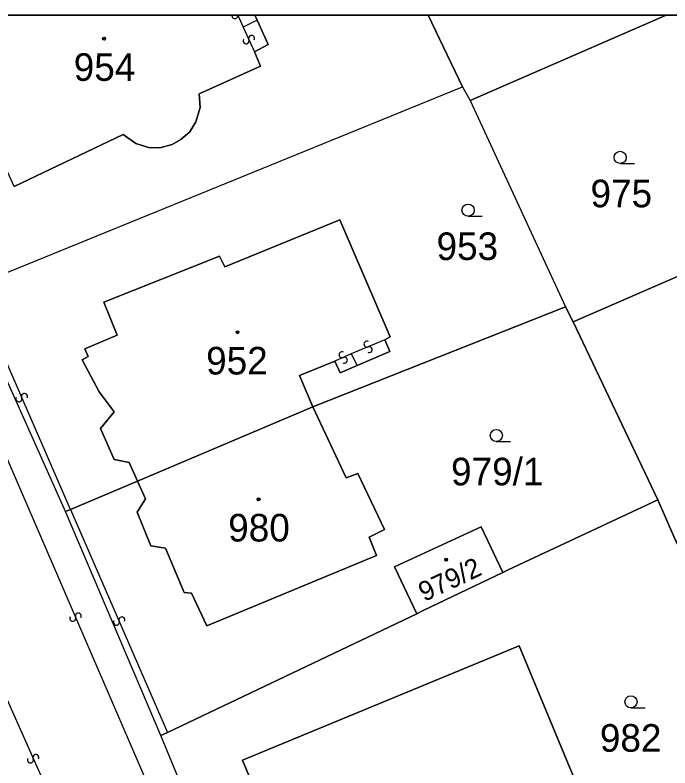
# Model space of a CAD drawing. Extents: x -600309 to -598967, y -1161267 to -1160292.
# Drawn here: x -599907.03 to -599866.7, y -1160338.73 to -1160292.35 of the extents above; entities that cross this region are included whole.
import ezdxf

# ---------------------------------------------------------------- set-up
doc = ezdxf.new("R2010")
doc.units = 0
for name, color, linetype in [('Level 1', 7, 'Continuous'), ('Level 13', 7, 'Continuous'), ('Level 3', 7, 'Continuous'), ('Level 4', 7, 'Continuous'), ('Level 5', 7, 'Continuous'), ('Level 60', 7, 'Continuous'), ('Vrstva 60', 7, 'Continuous'), ('Vrstva 63', 7, 'Continuous')]:
    doc.layers.add(name, color=color, linetype=linetype)

msp = doc.modelspace()

# ---------------------------------------------------------------- linework, layer by layer
at = {"layer": 'Level 1'}
for p, q in [((-599892.265, -1160292.347), (-599892.12, -1160292.67)), ((-599881.585, -1160292.347), (-599879.47, -1160296.77)), ((-599866.93, -1160292.347), (-599879, -1160297.62))]:
    msp.add_line(p, q, dxfattribs=at)
for points in [[(-599892.12, -1160292.67), (-599891.45, -1160294.16), (-599892.29, -1160294.62)], [(-599892.29, -1160294.62), (-599891.91, -1160295.49), (-599895.68, -1160297.2), (-599895.63, -1160298.05), (-599895.89, -1160298.93), (-599896.27, -1160299.54), (-599896.81, -1160300.02), (-599897.36, -1160300.32), (-599898.12, -1160300.52), (-599898.81, -1160300.5), (-599899.59, -1160300.27), (-599900.38, -1160299.71), (-599907.09, -1160302.9), (-599909.35, -1160297.95), (-599910.14, -1160297.29), (-599910.69, -1160296.44), (-599910.94, -1160295.6), (-599910.96, -1160294.72), (-599911.26, -1160294.01)], [(-599909.61, -1160309.05), (-599879.47, -1160296.77)], [(-599879.47, -1160296.77), (-599879, -1160297.62)], [(-599879, -1160297.62), (-599873.13, -1160310.33)], [(-599855.05, -1160303.59), (-599872.65, -1160311.25)], [(-599899.48, -1160321.06), (-599900.01, -1160319.91), (-599900.92, -1160319.73), (-599901.76, -1160317.81), (-599900.92, -1160316.8), (-599901.85, -1160315.55), (-599902.9, -1160313.58), (-599902.53, -1160313.39), (-599902.73, -1160312.92), (-599900.73, -1160312.06), (-599901.57, -1160310.04), (-599894.44, -1160307.21), (-599894.11, -1160307.85), (-599887.03, -1160304.96), (-599883.92, -1160312.17), (-599884.26, -1160312.36)], [(-599903.92, -1160322.94), (-599910.03, -1160309.27)], [(-599873.13, -1160310.33), (-599888.7, -1160316.49)], [(-599872.65, -1160311.25), (-599873.13, -1160310.33)], [(-599867.45, -1160322.22), (-599872.65, -1160311.25)], [(-599884.26, -1160312.36), (-599883.95, -1160313.07), (-599885.97, -1160313.94)], [(-599887.33, -1160313.67), (-599889.51, -1160314.55), (-599888.7, -1160316.49)], [(-599885.97, -1160313.94), (-599887, -1160314.39), (-599887.33, -1160313.67)], [(-599888.7, -1160316.49), (-599886.63, -1160320.86), (-599885.92, -1160320.58), (-599884.27, -1160324.05), (-599885.23, -1160324.51), (-599884.77, -1160325.64), (-599895.21, -1160329.98), (-599896.17, -1160327.97), (-599896.62, -1160327.92), (-599897.77, -1160325.19), (-599898.67, -1160325.04), (-599899.51, -1160322.97), (-599898.99, -1160322.16), (-599899.48, -1160321.06)], [(-599888.7, -1160316.49), (-599899.48, -1160321.06)], [(-599899.48, -1160321.06), (-599903.62, -1160322.8)], [(-599867.45, -1160322.22), (-599876.66, -1160326.52), (-599876.98, -1160326.69)], [(-599866.31, -1160324.79), (-599867.45, -1160322.22)], [(-599903.62, -1160322.8), (-599903.92, -1160322.94)], [(-599898.06, -1160336.74), (-599903.92, -1160322.94)], [(-599876.98, -1160326.69), (-599878.33, -1160323.88), (-599883.66, -1160326.35), (-599882.29, -1160329.23)], [(-599876.98, -1160326.69), (-599881.9, -1160329.03), (-599882.29, -1160329.23)], [(-599882.29, -1160329.23), (-599897.63, -1160336.55)], [(-599893.03, -1160338.26), (-599875.99, -1160331.21), (-599870.99, -1160343.22), (-599888.05, -1160350.26), (-599893.03, -1160338.26)], [(-599897.63, -1160336.55), (-599898.06, -1160336.74)], [(-599884.88, -1160354.05), (-599891.94, -1160351.55), (-599898.06, -1160336.74)]]:
    msp.add_lwpolyline(points, dxfattribs=at)
at = {"layer": 'Level 13'}
for centre, start, end in [((-599893.489, -1160292.384), 168.5842, 11.4158), ((-599892.461, -1160293.786), 331.475, 203.573), ((-599892.798, -1160293.934), 151.2605, 23.8505), ((-599885.36, -1160312.62), 59.8176, 292.4076), ((-599885.221, -1160312.961), 240.0321, 112.1301), ((-599886.894, -1160313.272), 61.1734, 293.7634), ((-599886.746, -1160313.609), 241.3878, 113.4858), ((-599906.79, -1160315.992), 150.9124, 23.0104), ((-599906.451, -1160315.847), 330.698, 203.288), ((-599903.47, -1160329.511), 150.6876, 22.7856), ((-599903.131, -1160329.368), 330.4732, 203.0632), ((-599900.45, -1160329.608), 330.9124, 203.0104), ((-599900.789, -1160329.753), 150.698, 23.288), ((-599906.078, -1160338.234), 151.1818, 23.7718), ((-599905.741, -1160338.086), 331.3963, 203.4943)]:
    msp.add_arc(centre, 0.184, start, end, dxfattribs=at)
at = {"layer": 'Level 3'}
msp.add_line((-599893.303, -1160292.347), (-599892.97, -1160293.1), dxfattribs=at)
for points in [[(-599926.881, -1160292.347), (-599925.26, -1160295.68), (-599918.22, -1160310.82), (-599913.28, -1160321.62), (-599898.54, -1160354.69), (-599898.1, -1160357.55), (-599899.14, -1160360.13)], [(-599887.6, -1160355.21), (-599893.47, -1160352.51), (-599898.82, -1160339.84), (-599907.78, -1160319.05), (-599912.78, -1160308.1), (-599919.74, -1160293.2), (-599920.159, -1160292.347)], [(-599892.12, -1160292.67), (-599892.97, -1160293.1)], [(-599892.97, -1160293.1), (-599892.29, -1160294.62)], [(-599903.62, -1160322.8), (-599909.61, -1160309.05)], [(-599884.26, -1160312.36), (-599886.32, -1160313.22)], [(-599886.32, -1160313.22), (-599887.33, -1160313.67)], [(-599886.32, -1160313.22), (-599885.97, -1160313.94)], [(-599903.62, -1160322.8), (-599897.63, -1160336.55)]]:
    msp.add_lwpolyline(points, dxfattribs=at)
at = {"layer": 'Level 5'}
for p, q in [((-599869.76, -1160301.49), (-599868.885, -1160301.49)), ((-599879.13, -1160304.74), (-599878.255, -1160304.74)), ((-599877.39, -1160318.62), (-599876.515, -1160318.62)), ((-599869.1, -1160335.03), (-599868.225, -1160335.03))]:
    msp.add_line(p, q, dxfattribs=at)
for centre, radius in [((-599901.55, -1160293.8), 0.09), ((-599901.55, -1160293.8), 0.0521), ((-599869.76, -1160301.115), 0.375), ((-599879.13, -1160304.365), 0.375), ((-599893.33, -1160311.89), 0.09), ((-599893.33, -1160311.89), 0.0521), ((-599877.39, -1160318.245), 0.375), ((-599892.03, -1160322.18), 0.09), ((-599892.03, -1160322.18), 0.0521), ((-599880.48, -1160325.9), 0.09), ((-599880.48, -1160325.9), 0.0521), ((-599869.1, -1160334.655), 0.375)]:
    msp.add_circle(centre, radius, dxfattribs=at)
at = {"layer": 'Level 60'}
for points in [[(-599843.95, -1160298.64), (-599836.02, -1160294.97), (-599830.01, -1160309.19), (-599847.03, -1160316.56), (-599856.17, -1160320.5), (-599866.31, -1160324.79), (-599867.45, -1160322.22), (-599872.65, -1160311.25), (-599855.05, -1160303.59), (-599853.22, -1160302.83), (-599851.63, -1160306.47), (-599852.7, -1160306.97), (-599851.94, -1160308.78), (-599853.17, -1160309.35), (-599851.78, -1160312.4), (-599850.55, -1160311.89), (-599848.9, -1160311.26), (-599848.46, -1160312.25), (-599848.95, -1160312.52), (-599848.78, -1160312.81), (-599842.21, -1160309.96), (-599842.39, -1160309.59), (-599842.79, -1160308.6), (-599840.28, -1160307.43)], [(-599888.7, -1160316.49), (-599899.48, -1160321.06), (-599900.01, -1160319.91), (-599900.92, -1160319.73), (-599901.76, -1160317.81), (-599900.92, -1160316.8), (-599901.85, -1160315.55), (-599902.9, -1160313.58), (-599902.53, -1160313.39), (-599902.73, -1160312.92), (-599900.73, -1160312.06), (-599901.57, -1160310.04), (-599894.44, -1160307.21), (-599894.11, -1160307.85), (-599887.03, -1160304.96), (-599883.92, -1160312.17), (-599884.26, -1160312.36), (-599883.95, -1160313.07), (-599885.97, -1160313.94), (-599887, -1160314.39), (-599887.33, -1160313.67), (-599889.51, -1160314.55)], [(-599888.7, -1160316.49), (-599873.13, -1160310.33), (-599872.65, -1160311.25), (-599867.45, -1160322.22), (-599876.66, -1160326.52), (-599876.98, -1160326.69), (-599878.33, -1160323.88), (-599883.66, -1160326.35), (-599882.29, -1160329.23), (-599897.63, -1160336.55), (-599898.06, -1160336.74), (-599903.92, -1160322.94), (-599903.62, -1160322.8), (-599899.48, -1160321.06), (-599898.99, -1160322.16), (-599899.51, -1160322.97), (-599898.67, -1160325.04), (-599897.77, -1160325.19), (-599896.62, -1160327.92), (-599896.17, -1160327.97), (-599895.21, -1160329.98), (-599884.77, -1160325.64), (-599885.23, -1160324.51), (-599884.27, -1160324.05), (-599885.92, -1160320.58), (-599886.63, -1160320.86)], [(-599899.48, -1160321.06), (-599888.7, -1160316.49), (-599886.63, -1160320.86), (-599885.92, -1160320.58), (-599884.27, -1160324.05), (-599885.23, -1160324.51), (-599884.77, -1160325.64), (-599895.21, -1160329.98), (-599896.17, -1160327.97), (-599896.62, -1160327.92), (-599897.77, -1160325.19), (-599898.67, -1160325.04), (-599899.51, -1160322.97), (-599898.99, -1160322.16)], [(-599867.45, -1160322.22), (-599866.31, -1160324.79), (-599858.06, -1160343.08), (-599857.77, -1160343.6), (-599865.41, -1160346.31), (-599871.03, -1160348.4), (-599877.81, -1160351.01), (-599884.88, -1160354.05), (-599891.94, -1160351.55), (-599898.06, -1160336.74), (-599897.63, -1160336.55), (-599882.29, -1160329.23), (-599881.9, -1160329.03), (-599876.98, -1160326.69), (-599876.66, -1160326.52)], [(-599878.33, -1160323.88), (-599876.98, -1160326.69), (-599881.9, -1160329.03), (-599882.29, -1160329.23), (-599883.66, -1160326.35)], [(-599893.03, -1160338.26), (-599875.99, -1160331.21), (-599870.99, -1160343.22), (-599888.05, -1160350.26)], [(-599875.99, -1160331.21), (-599893.03, -1160338.26), (-599888.05, -1160350.26), (-599870.99, -1160343.22)]]:
    msp.add_lwpolyline(points, close=True, dxfattribs=at)
msp.add_lwpolyline([(-599909.61, -1160309.05), (-599879.47, -1160296.77), (-599879, -1160297.62), (-599873.13, -1160310.33), (-599888.7, -1160316.49), (-599889.51, -1160314.55), (-599887.33, -1160313.67), (-599887, -1160314.39), (-599885.97, -1160313.94), (-599883.95, -1160313.07), (-599884.26, -1160312.36), (-599883.92, -1160312.17), (-599887.03, -1160304.96), (-599894.11, -1160307.85), (-599894.44, -1160307.21), (-599901.57, -1160310.04), (-599900.73, -1160312.06), (-599902.73, -1160312.92), (-599902.53, -1160313.39), (-599902.9, -1160313.58), (-599901.85, -1160315.55), (-599900.92, -1160316.8), (-599901.76, -1160317.81), (-599900.92, -1160319.73), (-599900.01, -1160319.91), (-599899.48, -1160321.06), (-599903.62, -1160322.8), (-599903.92, -1160322.94), (-599910.03, -1160309.27)], dxfattribs=at)
at = {"layer": 'Vrstva 60'}
for points in [[(-599918.117, -1160292.347), (-599929.222, -1160292.347), (-599925.26, -1160300.42), (-599920.08, -1160311.35), (-599914.67, -1160323.21), (-599913.3, -1160326.28), (-599907.08, -1160340.82), (-599906.35, -1160342.67), (-599906.19, -1160343.09), (-599900.46, -1160356.48), (-599901.28, -1160361.05), (-599899.14, -1160360.13), (-599887.6, -1160355.21), (-599884.88, -1160354.05), (-599891.94, -1160351.55), (-599898.06, -1160336.74), (-599903.92, -1160322.94), (-599910.03, -1160309.27), (-599916.24, -1160296.27), (-599916.91, -1160294.92)], [(-599866.93, -1160292.347), (-599881.585, -1160292.347), (-599879.47, -1160296.77), (-599879, -1160297.62)], [(-599866.93, -1160292.347), (-599879, -1160297.62), (-599873.13, -1160310.33), (-599872.65, -1160311.25), (-599855.05, -1160303.59), (-599856.09, -1160301.27), (-599861.3, -1160303.47), (-599864.32, -1160296.67), (-599858.42, -1160294.06), (-599858.97, -1160292.77), (-599858.014, -1160292.347)]]:
    msp.add_lwpolyline(points, close=True, dxfattribs=at)
for points in [[(-599907.09, -1160302.9), (-599900.38, -1160299.71), (-599899.59, -1160300.27), (-599898.81, -1160300.5), (-599898.12, -1160300.52), (-599897.36, -1160300.32), (-599896.81, -1160300.02), (-599896.27, -1160299.54), (-599895.89, -1160298.93), (-599895.63, -1160298.05), (-599895.68, -1160297.2), (-599891.91, -1160295.49), (-599892.29, -1160294.62), (-599891.45, -1160294.16), (-599892.12, -1160292.67), (-599892.265, -1160292.347), (-599911.246, -1160292.347)], [(-599909.61, -1160309.05), (-599879.47, -1160296.77), (-599881.585, -1160292.347), (-599892.265, -1160292.347), (-599892.12, -1160292.67), (-599891.45, -1160294.16), (-599892.29, -1160294.62), (-599891.91, -1160295.49), (-599895.68, -1160297.2), (-599895.63, -1160298.05), (-599895.89, -1160298.93), (-599896.27, -1160299.54), (-599896.81, -1160300.02), (-599897.36, -1160300.32), (-599898.12, -1160300.52), (-599898.81, -1160300.5), (-599899.59, -1160300.27), (-599900.38, -1160299.71), (-599907.09, -1160302.9)]]:
    msp.add_lwpolyline(points, dxfattribs=at)
at = {"layer": 'Vrstva 63'}
msp.add_lwpolyline([(-600308.541, -1160292.347), (-598967.108, -1160292.347), (-598967.108, -1161267.031), (-600308.541, -1161267.031)], close=True, dxfattribs=at)

# ---------------------------------------------------------------- texts
at = {"layer": 'Level 4'}
for s, p in [('954', (-599903.416, -1160296.4)), ('975', (-599871.59, -1160304.19)), ('953', (-599881.072, -1160307.44)), ('952', (-599895.261, -1160314.49)), ('979/1', (-599880.177, -1160321.32)), ('980', (-599893.901, -1160324.78)), ('982', (-599871.013, -1160337.73))]:
    msp.add_text(s, height=1.7, dxfattribs=at).set_placement(p)
msp.add_text('979/2', height=1.2, rotation=25.2, dxfattribs=at).set_placement((-599881.826, -1160328.51))

doc.saveas('drawing.dxf')
